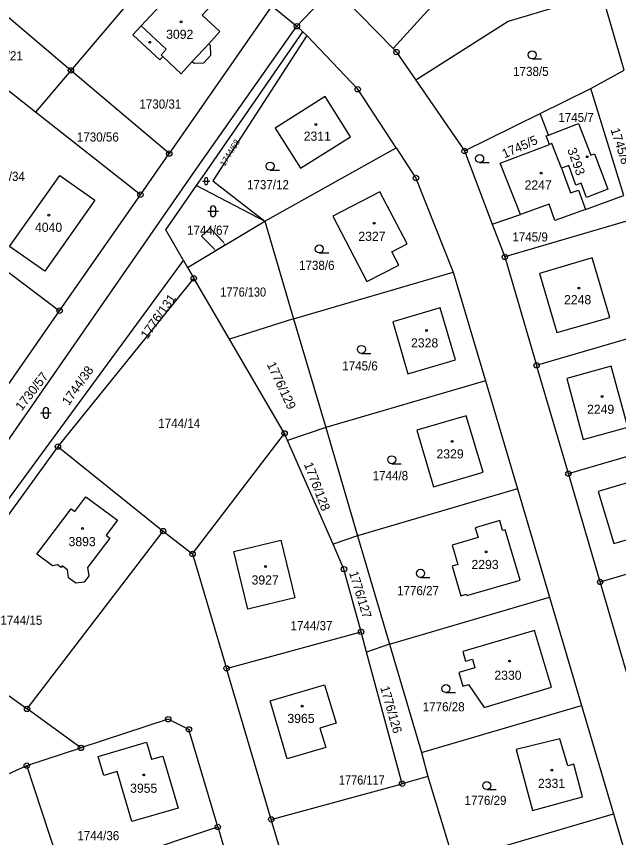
# Model space of a CAD drawing. Extents: x -679733 to -673243, y -1075091 to -1066557.
# Drawn here: x -676852.3 to -676740.2, y -1072340.3 to -1072187.5 of the extents above; entities that cross this region are included whole.
import ezdxf
from ezdxf.enums import TextEntityAlignment as Align

# ---------------------------------------------------------------- set-up
doc = ezdxf.new("R2010")
doc.units = 0
doc.header["$LTSCALE"] = 0.68
for name, color, linetype, lineweight in [('1', 7, 'Continuous', 25), ('13', 7, 'Continuous', 13), ('3', 7, 'Continuous', 25), ('4', 7, 'Continuous', 13), ('5', 7, 'Continuous', 25), ('8', 7, 'Continuous', 25)]:
    doc.layers.add(name, color=color, linetype=linetype, lineweight=lineweight)
doc.layers.add('2', color=7, linetype='Continuous')

msp = doc.modelspace()

# ---------------------------------------------------------------- linework, layer by layer
at = {"layer": '1'}
for p, q in [((-676820.13, -1072171.54), (-676842.16, -1072197.58)), ((-676842.16, -1072197.58), (-676859.84, -1072182.62)), ((-676793.27, -1072182.15), (-676782.19, -1072193.53)), ((-676804.75, -1072185.58), (-676823.86, -1072213.06)), ((-676842.16, -1072197.58), (-676848.74, -1072205.36)), ((-676806.08, -1072225.6), (-676781.6, -1072212)), ((-676818.81, -1072218.98), (-676806.08, -1072225.6)), ((-676763.72, -1072226.16), (-676761.39, -1072232.29)), ((-676820.47, -1072234.26), (-676819.29, -1072236.25)), ((-676800.73, -1072243.83), (-676812.67, -1072247.56)), ((-676800.73, -1072243.83), (-676794.74, -1072264)), ((-676764.99, -1072255.36), (-676794.74, -1072264)), ((-676794.74, -1072264), (-676801.82, -1072266.42)), ((-676794.74, -1072264), (-676788.79, -1072284.16)), ((-676850.33, -1072316.37), (-676824.99, -1072283.29)), ((-676788.79, -1072284.16), (-676793.37, -1072285.72)), ((-676743.65, -1072292.74), (-676721.15, -1072286.14)), ((-676787.14, -1072305.82), (-676788.16, -1072302.03)), ((-676782.84, -1072304.32), (-676787.14, -1072305.82)), ((-676843.45, -1072347.81), (-676850.38, -1072326.91)), ((-676775.7, -1072328.93), (-676780.52, -1072330.29)), ((-676843.45, -1072347.81), (-676814.83, -1072338.32))]:
    msp.add_line(p, q, dxfattribs=at)
for points in [[(-676854.34, -1072141.02), (-676849.52, -1072144.78), (-676837.24, -1072155.91), (-676820.13, -1072171.54), (-676804.75, -1072185.58), (-676800.09, -1072189.36), (-676793.27, -1072182.15), (-676848.37, -1072136.87), (-676865.06, -1072123.15)], [(-676782.19, -1072193.53), (-676768.8, -1072178.75), (-676770.39, -1072173.95), (-676757.22, -1072159.8)], [(-676777.97, -1072199.39), (-676768.89, -1072212.57), (-676754.84, -1072205.61), (-676745.41, -1072200.94), (-676739.21, -1072197.51), (-676743.31, -1072183.24)], [(-676743.31, -1072183.24), (-676760.76, -1072188.5), (-676777.97, -1072199.39)], [(-676904.77, -1072334.29), (-676870.34, -1072290.1), (-676818.72, -1072215.8), (-676800.09, -1072189.36)], [(-676818.81, -1072218.98), (-676817.29, -1072216.91), (-676798.97, -1072190.38)], [(-676800.09, -1072189.36), (-676798.97, -1072190.38), (-676798.27, -1072191.1)], [(-676798.27, -1072191.1), (-676815.73, -1072218.12), (-676806.08, -1072225.6)], [(-676781.6, -1072212), (-676788.78, -1072201.1), (-676798.27, -1072191.1)], [(-676782.19, -1072193.53), (-676781.56, -1072194.18), (-676777.97, -1072199.39)], [(-676829.22, -1072220.7), (-676823.86, -1072213.06), (-676842.16, -1072197.58)], [(-676746.4, -1072223.44), (-676739.79, -1072221.05), (-676739.27, -1072220.86), (-676745.41, -1072200.94)], [(-676753.09, -1072211.38), (-676753.7, -1072209.78), (-676753.26, -1072209.61), (-676754.84, -1072205.61)], [(-676753.26, -1072209.61), (-676747.71, -1072207.46), (-676745.4, -1072213.37), (-676744.72, -1072213.1), (-676742.19, -1072219.68), (-676746.19, -1072221.24), (-676747.16, -1072218.56), (-676748.16, -1072218.92), (-676749.47, -1072215.28), (-676750.83, -1072215.78)], [(-676758.46, -1072224.38), (-676762.23, -1072214.85), (-676753.09, -1072211.38)], [(-676750.83, -1072215.78), (-676752.63, -1072211.21), (-676753.09, -1072211.38)], [(-676781.6, -1072212), (-676777.95, -1072217.6), (-676770.98, -1072235.1), (-676764.99, -1072255.36), (-676759.06, -1072275.43), (-676753.1, -1072295.59), (-676747.14, -1072315.75), (-676741.18, -1072335.91), (-676735.22, -1072356.08), (-676729.26, -1072376.24)], [(-676768.89, -1072212.57), (-676763.72, -1072226.16), (-676758.46, -1072224.38)], [(-676750.83, -1072215.78), (-676749.17, -1072220.38), (-676747.69, -1072219.85), (-676746.4, -1072223.44)], [(-676821.22, -1072232.97), (-676824.52, -1072227.27), (-676818.81, -1072218.98)], [(-676872.43, -1072221.01), (-676888.67, -1072242.5), (-676859.7, -1072264.4), (-676844.27, -1072242.28)], [(-676746.4, -1072223.44), (-676752.07, -1072225.49), (-676753.16, -1072222.47), (-676758.46, -1072224.38)], [(-676821.22, -1072232.97), (-676820.47, -1072234.26), (-676806.08, -1072225.6)], [(-676806.08, -1072225.6), (-676800.73, -1072243.83), (-676770.98, -1072235.1)], [(-676900.59, -1072339.27), (-676865.59, -1072293.33), (-676821.22, -1072232.97)], [(-676749.56, -1072272.59), (-676719.81, -1072263.86), (-676725.73, -1072243.71)], [(-676731.82, -1072333.04), (-676737.73, -1072312.89), (-676743.65, -1072292.74), (-676749.56, -1072272.59), (-676755.47, -1072252.44)], [(-676793.37, -1072285.72), (-676801.82, -1072266.42), (-676802.39, -1072265.11)], [(-676844.59, -1072267.57), (-676869.87, -1072302.33), (-676850.33, -1072316.37)], [(-676759.06, -1072275.43), (-676788.79, -1072284.16), (-676782.84, -1072304.32), (-676753.1, -1072295.59)], [(-676788.16, -1072302.03), (-676791.33, -1072290.37), (-676793.37, -1072285.72)], [(-676819.52, -1072287.53), (-676813.18, -1072308.82), (-676788.16, -1072302.03)], [(-676782.84, -1072304.32), (-676776.89, -1072324.48), (-676747.14, -1072315.75)], [(-676804.87, -1072336.91), (-676780.52, -1072330.29), (-676787.14, -1072305.82)], [(-676738.25, -1072428.57), (-676791.19, -1072375.15), (-676794.22, -1072371.04), (-676795.86, -1072367.2), (-676804.87, -1072336.91), (-676813.18, -1072308.82)], [(-676891.88, -1072330.24), (-676885.92, -1072335.57), (-676881.09, -1072340.82), (-676850.38, -1072326.91), (-676840.3, -1072323.62), (-676850.33, -1072316.37)], [(-676814.83, -1072338.32), (-676820.2, -1072320.18), (-676824.04, -1072318.28), (-676840.3, -1072323.62)], [(-676776.89, -1072324.48), (-676775.7, -1072328.93), (-676770.94, -1072344.65), (-676741.18, -1072335.91)], [(-676814.83, -1072338.32), (-676809.15, -1072357.61), (-676811.87, -1072362.71), (-676835.94, -1072370.6)]]:
    msp.add_lwpolyline(points, dxfattribs=at)
for points in [[(-676819.56, -1072195.93), (-676819.21, -1072196.26), (-676817.43, -1072196.2), (-676816.1, -1072194.76), (-676816.17, -1072192.94), (-676816.51, -1072192.63), (-676814.43, -1072190.36), (-676817.75, -1072187.33), (-676813.69, -1072182.96), (-676818.52, -1072178.49), (-676822.55, -1072182.84), (-676822.9, -1072182.6), (-676829.1, -1072189.31), (-676830.63, -1072190.95), (-676825.59, -1072195.61), (-676825.05, -1072195.02), (-676821.64, -1072198.19)], [(-676844.27, -1072242.28), (-676829.22, -1072220.7), (-676848.74, -1072205.36), (-676856.19, -1072199.51), (-676872.43, -1072221.01)], [(-676804.17, -1072208.31), (-676799.44, -1072215.8), (-676790.14, -1072209.96), (-676794.85, -1072202.46)], [(-676853.57, -1072230.33), (-676844.23, -1072217.11), (-676837.7, -1072221.73), (-676847.02, -1072234.95)], [(-676781.14, -1072233.79), (-676782.41, -1072231.34), (-676779.58, -1072229.87), (-676784.64, -1072220.15), (-676793.41, -1072224.71), (-676787.08, -1072236.85)], [(-676731.64, -1072223.56), (-676737.88, -1072225.39), (-676761.39, -1072232.29), (-676755.47, -1072252.44), (-676725.73, -1072243.71)], [(-676745.16, -1072232.46), (-676754.96, -1072235.37), (-676751.69, -1072246.37), (-676741.87, -1072243.53)], [(-676824.99, -1072283.29), (-676819.52, -1072287.53), (-676802.39, -1072265.11), (-676812.67, -1072247.56), (-676819.29, -1072236.25), (-676844.59, -1072267.57)], [(-676770.6, -1072251.43), (-676773.41, -1072241.78), (-676782.26, -1072244.36), (-676779.46, -1072254)], [(-676738.47, -1072263.93), (-676741.61, -1072252.6), (-676749.87, -1072254.89), (-676746.82, -1072266.24)], [(-676768.57, -1072261.87), (-676777.77, -1072264.48), (-676774.65, -1072275.08), (-676765.45, -1072272.35)], [(-676729.86, -1072282.28), (-676732.71, -1072272.55), (-676744, -1072275.93), (-676741.13, -1072285.58)], [(-676841.45, -1072279.66), (-676839.36, -1072276.9), (-676833.5, -1072281.26), (-676835.62, -1072284.05), (-676834.92, -1072284.59), (-676839.07, -1072290.06), (-676838.8, -1072291.58), (-676839.71, -1072292.81), (-676841.24, -1072292.99), (-676842.61, -1072291.99), (-676842.79, -1072290.52), (-676843.78, -1072289.77), (-676843.99, -1072290.06), (-676844.66, -1072289.58), (-676845.57, -1072289.74), (-676848.51, -1072287.58), (-676842.13, -1072279.15)], [(-676761.32, -1072283.04), (-676761.82, -1072283.18), (-676762.35, -1072281.34), (-676766.89, -1072282.65), (-676766.36, -1072284.5), (-676771.2, -1072285.89), (-676770.16, -1072289.49), (-676771.21, -1072289.79), (-676769.61, -1072295.33), (-676768.56, -1072295.02), (-676768.49, -1072295.27), (-676758.51, -1072292.39)], [(-676803.09, -1072285), (-676800.48, -1072295.69), (-676809.21, -1072297.82), (-676811.83, -1072287.11)], [(-676752.72, -1072312.34), (-676755.84, -1072301.75), (-676769.22, -1072305.69), (-676768.69, -1072307.48), (-676767.44, -1072307.11), (-676766.96, -1072308.74), (-676769.95, -1072309.62), (-676769.21, -1072312.14), (-676768.15, -1072311.83), (-676765.24, -1072316.13)], [(-676801.88, -1072325.68), (-676805.08, -1072314.87), (-676794.96, -1072311.89), (-676792.8, -1072319.05), (-676795.82, -1072319.94), (-676794.74, -1072323.55)], [(-676830.81, -1072337.34), (-676833.55, -1072328.03), (-676836.05, -1072328.76), (-676837.1, -1072325.22), (-676828.1, -1072322.54), (-676827.13, -1072325.73), (-676825.02, -1072325.15), (-676822.17, -1072334.81)], [(-676749.67, -1072326.94), (-676751.18, -1072321.93), (-676759.31, -1072323.94), (-676756.26, -1072335.24), (-676746.96, -1072332.73), (-676748.57, -1072326.65)]]:
    msp.add_lwpolyline(points, close=True, dxfattribs=at)
at = {"layer": '13'}
msp.add_lwpolyline([(-676815.31, -1072231.15), (-676813.49, -1072230.06), (-676813.76, -1072229.54), (-676816.27, -1072226.95), (-676817.85, -1072228.45), (-676815.51, -1072230.76)], close=True, dxfattribs=at)
at = {"layer": '3'}
for p, q in [((-676756.303, -1072195.44), (-676754.553, -1072195.44)), ((-676766.083, -1072214.73), (-676764.333, -1072214.73)), ((-676805.083, -1072216.15), (-676803.333, -1072216.15)), ((-676817.325, -1072217.855), (-676817.325, -1072218.526)), ((-676816.655, -1072218.526), (-676816.655, -1072217.855)), ((-676817.661, -1072218.191), (-676816.319, -1072218.191)), ((-676816.701, -1072223.771), (-676814.699, -1072223.771)), ((-676816.201, -1072223.271), (-676816.201, -1072224.272)), ((-676815.199, -1072224.272), (-676815.199, -1072223.271)), ((-676795.933, -1072231.53), (-676794.183, -1072231.53)), ((-676788.073, -1072250.24), (-676786.323, -1072250.24)), ((-676847.811, -1072261.291), (-676845.809, -1072261.291)), ((-676847.311, -1072260.791), (-676847.311, -1072261.792)), ((-676846.309, -1072261.792), (-676846.309, -1072260.791)), ((-676782.443, -1072270.76), (-676780.693, -1072270.76)), ((-676777.083, -1072291.9), (-676775.333, -1072291.9)), ((-676772.353, -1072313.33), (-676770.603, -1072313.33)), ((-676764.763, -1072331.38), (-676763.013, -1072331.38))]:
    msp.add_line(p, q, dxfattribs=at)
for centre in [(-676756.3029, -1072194.6898), (-676766.0829, -1072213.9798), (-676805.0829, -1072215.3998), (-676795.9329, -1072230.7798), (-676788.0729, -1072249.4898), (-676782.4429, -1072270.0098), (-676777.0829, -1072291.1498), (-676772.3529, -1072312.5798), (-676764.7629, -1072330.6298)]:
    msp.add_circle(centre, 0.75, dxfattribs=at)
for centre, radius, start, end in [((-676816.99, -1072217.8556), 0.335, 0, 180), ((-676816.99, -1072218.5256), 0.335, 180, 359.98789), ((-676815.7, -1072223.2709), 0.5, 0, 180), ((-676815.7, -1072224.2709), 0.5, 180, 359.98789), ((-676846.81, -1072260.7909), 0.5, 0, 180), ((-676846.81, -1072261.7909), 0.5, 180, 359.98789)]:
    msp.add_arc(centre, radius, start, end, dxfattribs=at)
at = {"layer": '4'}
for p, q in [((-676829.1, -1072189.31), (-676824.4, -1072193.65)), ((-676819.56, -1072195.93), (-676816.51, -1072192.63)), ((-676824.4, -1072193.65), (-676825.38, -1072194.72)), ((-676825.38, -1072194.72), (-676825.05, -1072195.02))]:
    msp.add_line(p, q, dxfattribs=at)
at = {"layer": '5'}
for centre in [(-676821.6468, -1072188.5592), (-676827.4968, -1072192.3592), (-676796.5468, -1072207.6392), (-676746.0368, -1072213.6392), (-676754.6368, -1072216.6892), (-676846.2668, -1072224.4992), (-676785.7268, -1072226.0292), (-676747.6368, -1072238.0692), (-676775.9468, -1072245.9592), (-676743.2968, -1072258.2392), (-676771.2068, -1072266.5892), (-676839.9968, -1072282.8192), (-676764.8668, -1072287.1292), (-676805.9168, -1072289.8592), (-676760.5168, -1072307.4592), (-676799.0868, -1072315.8492), (-676752.6268, -1072327.7792), (-676828.6168, -1072328.6592)]:
    msp.add_circle(centre, 0.175, dxfattribs=at)
at = {"layer": '8'}
for centre, radius in [((-676800.09, -1072189.3599), 0.5), ((-676800.09, -1072189.3599), 0.0303), ((-676781.56, -1072194.1799), 0.5), ((-676781.56, -1072194.1799), 0.0303), ((-676842.16, -1072197.5799), 0.5), ((-676842.16, -1072197.5799), 0.0303), ((-676788.78, -1072201.0999), 0.5), ((-676788.78, -1072201.0999), 0.0303), ((-676823.86, -1072213.0599), 0.5), ((-676823.86, -1072213.0599), 0.0303), ((-676768.89, -1072212.5699), 0.5), ((-676768.89, -1072212.5699), 0.0303), ((-676777.95, -1072217.5999), 0.5), ((-676777.95, -1072217.5999), 0.0303), ((-676829.22, -1072220.6999), 0.5), ((-676829.22, -1072220.6999), 0.0303), ((-676761.39, -1072232.2899), 0.5), ((-676761.39, -1072232.2899), 0.0303), ((-676819.29, -1072236.2499), 0.5), ((-676819.29, -1072236.2499), 0.0303), ((-676844.27, -1072242.2799), 0.5), ((-676844.27, -1072242.2799), 0.0303), ((-676755.47, -1072252.4399), 0.5), ((-676755.47, -1072252.4399), 0.0303), ((-676802.39, -1072265.1099), 0.5), ((-676802.39, -1072265.1099), 0.0303), ((-676844.59, -1072267.5699), 0.5), ((-676844.59, -1072267.5699), 0.0303), ((-676749.56, -1072272.5899), 0.5), ((-676749.56, -1072272.5899), 0.0303), ((-676824.99, -1072283.2899), 0.5), ((-676824.99, -1072283.2899), 0.0303), ((-676819.52, -1072287.5299), 0.5), ((-676819.52, -1072287.5299), 0.0303), ((-676791.33, -1072290.3699), 0.5), ((-676791.33, -1072290.3699), 0.0303), ((-676743.65, -1072292.7399), 0.5), ((-676743.65, -1072292.7399), 0.0303), ((-676788.16, -1072302.0299), 0.5), ((-676788.16, -1072302.0299), 0.0303), ((-676813.18, -1072308.8199), 0.5), ((-676813.18, -1072308.8199), 0.0303), ((-676850.33, -1072316.3699), 0.5), ((-676850.33, -1072316.3699), 0.0303), ((-676824.04, -1072318.2799), 0.5), ((-676824.04, -1072318.2799), 0.0303), ((-676820.2, -1072320.1799), 0.5), ((-676820.2, -1072320.1799), 0.0303), ((-676840.3, -1072323.6199), 0.5), ((-676840.3, -1072323.6199), 0.0303), ((-676850.38, -1072326.9099), 0.5), ((-676850.38, -1072326.9099), 0.0303), ((-676780.52, -1072330.2899), 0.5), ((-676780.52, -1072330.2899), 0.0303), ((-676804.87, -1072336.9099), 0.5), ((-676804.87, -1072336.9099), 0.0303), ((-676814.83, -1072338.3199), 0.5), ((-676814.83, -1072338.3199), 0.0303)]:
    msp.add_circle(centre, radius, dxfattribs=at)

# ---------------------------------------------------------------- texts
at = {"layer": '2'}
for s, p in [('3092', (-676824.43, -1072191.71)), ('2311', (-676798.83, -1072210.67)), ('2247', (-676757.71, -1072219.739)), ('2327', (-676788.66, -1072229.29)), ('2248', (-676750.37, -1072241.09)), ('2328', (-676778.85, -1072249.12)), ('2249', (-676746.09, -1072261.47)), ('2329', (-676774.11, -1072269.769)), ('3893', (-676842.6, -1072286.09)), ('2293', (-676767.6, -1072290.35)), ('3927', (-676808.53, -1072293.229)), ('2330', (-676763.34, -1072310.95)), ('3965', (-676801.87, -1072318.989)), ('2331', (-676755.23, -1072331.07)), ('3955', (-676831.14, -1072331.97))]:
    msp.add_text(s, height=1.7, dxfattribs=at).set_placement(p)
for s, width, p in [('1737/21', 0.95, (-676858.92, -1072195.71)), ('1738/5', 0.95, (-676759.85, -1072198.62)), ('1730/31', 0.95, (-676829.42, -1072204.69)), ('1745/7', 0.95, (-676751.44, -1072207.18)), ('1730/56', 0.95, (-676841.05, -1072210.82)), ('1730/34', 0.95, (-676858.53, -1072218.14)), ('1737/12', 0.95, (-676809.39, -1072219.7)), ('1744/67', 0.95, (-676820.55, -1072228.16)), ('1745/9', 0.95, (-676760, -1072229.41)), ('1738/6', 0.95, (-676799.7, -1072234.69)), ('1776/130', 0.9, (-676814.36, -1072239.66)), ('1745/6', 0.95, (-676791.65, -1072253.4)), ('1744/14', 0.95, (-676825.9, -1072264.08)), ('1744/8', 0.95, (-676786, -1072273.82)), ('1776/27', 0.95, (-676781.45, -1072295.21)), ('1744/15', 0.95, (-676855.29, -1072300.72)), ('1744/37', 0.95, (-676801.28, -1072301.729)), ('1776/28', 0.95, (-676776.68, -1072316.82)), ('1776/117', 0.9, (-676792.29, -1072330.45)), ('1776/29', 0.95, (-676768.89, -1072334.229)), ('1744/36', 0.95, (-676840.97, -1072340.79))]:
    msp.add_text(s, height=1.7, dxfattribs=dict(at, width=width)).set_placement(p)
for s, height, rotation, p in [('1745/8', 1.7, 288, (-676741.738, -1072208.592)), ('1745/5', 1.7, 24, (-676761.454, -1072213.976)), ('1744/68', 1.14, 58, (-676813.556, -1072215.542)), ('1776/131', 1.7, 55, (-676827.943, -1072247.707)), ('1744/38', 1.7, 55, (-676842.563, -1072260.057)), ('1776/129', 1.7, 295, (-676805.73, -1072252.259)), ('1730/57', 1.7, 52, (-676851.31, -1072261.023)), ('1776/128', 1.7, 291, (-676798.823, -1072270.854))]:
    msp.add_text(s, height=height, rotation=rotation, dxfattribs=at).set_placement(p)
for s, rotation, width, p in [('3293', 290, 1.05, (-676749.798, -1072212.32)), ('1776/127', 287, 0.95, (-676790.402, -1072291.048)), ('1776/126', 286, 0.95, (-676784.597, -1072312.394))]:
    msp.add_text(s, height=1.7, rotation=rotation, dxfattribs=dict(at, width=width)).set_placement(p)
msp.add_text('4040', height=1.7, dxfattribs=at).set_placement((-676846.32, -1072227.62), align=Align.CENTER)

doc.saveas('drawing.dxf')
